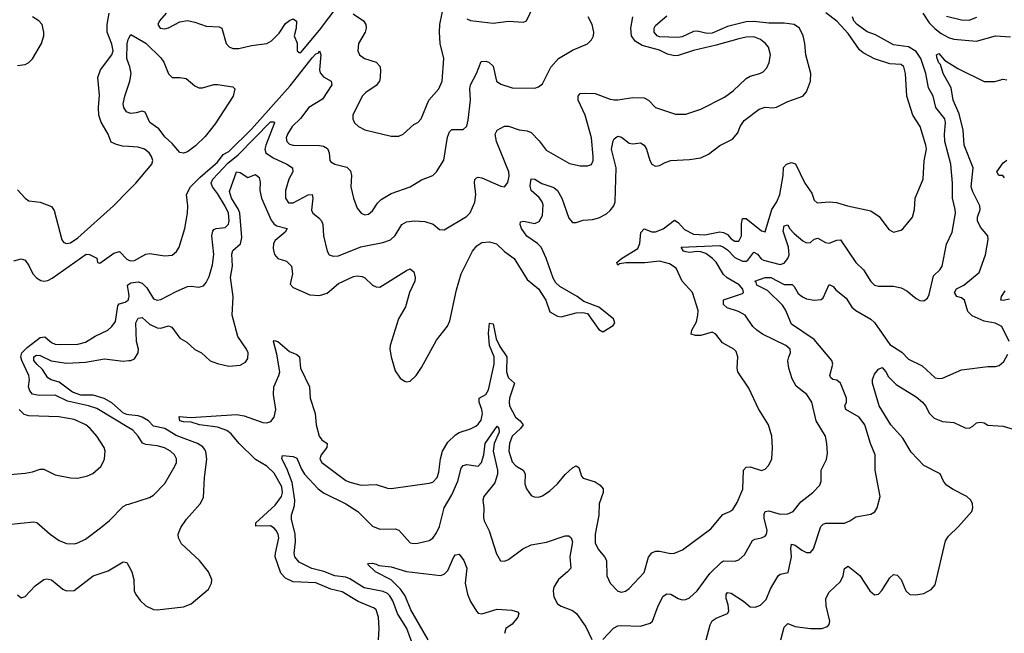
# Model space of a CAD drawing. Header units: inches. Extents: x 1694797 to 1849917, y 907313 to 1017959.
# Tile 706 of 834: x 1829422 to 1834637, y 970865 to 974116. Entities that reach past the tile are written whole.
import ezdxf

# ---------------------------------------------------------------- set-up
doc = ezdxf.new("R2010")
doc.units = ezdxf.units.IN
doc.header["$MEASUREMENT"] = 0
doc.layers.add('B8927', color=7, linetype='Continuous')
doc.layers.add('B8937', color=7, linetype='Continuous')

msp = doc.modelspace()

# ---------------------------------------------------------------- linework, layer by layer
at = {"layer": 'B8927', "color": 5}
for points, elevation in [([(1830000, 973444.1), (1829966.2, 973446.2), (1829934.2, 973454.2), (1829907, 973467), (1829889.7, 973510), (1829853, 973573), (1829840.8, 973610), (1829838.5, 973650), (1829844.4, 973715.6), (1829835.9, 973810), (1829849.8, 973850), (1829909, 973930), (1829916, 973950), (1829910, 973986.6), (1829884.2, 974050), (1829885.3, 974090), (1829895.6, 974150)], 680), ([(1829410, 973873.7), (1829450, 973878.4), (1829470, 973888.2), (1829490, 973907.7), (1829536.4, 973990), (1829549.8, 974030), (1829549.8, 974050), (1829540.4, 974090), (1829523.5, 974110), (1829489.7, 974130)], 720), ([(1830000, 973880.5), (1829989.3, 973910.7), (1829991.5, 973988.5), (1829995.6, 974010), (1830000, 974018.2)], 660), ([(1830000, 973623), (1829987.8, 973627.8), (1829972.5, 973650), (1829970.3, 973670), (1829977.7, 973710), (1830000, 973773.5)], 660), ([(1829410, 973213.4), (1829450, 973170.7), (1829470, 973156.3), (1829530, 973148.4), (1829590, 973126), (1829604.5, 973104.5), (1829644.6, 972950), (1829656.1, 972936.1), (1829670, 972929.2), (1829690, 972933.8), (1829730, 972959.6), (1829918.3, 973130), (1830000, 973213)], 680), ([(1829390, 972838.6), (1829430, 972847.9), (1829450, 972840.9), (1829470, 972813.7), (1829491.1, 972770), (1829510, 972748.1), (1829533.3, 972733.3), (1829550, 972730.2), (1829570, 972733.7), (1829594.3, 972745.7), (1829774, 972874), (1829791.6, 972871.6), (1829830, 972852), (1829834, 972830), (1829846, 972826), (1829920.9, 972879.1), (1829950, 972887.2), (1829990, 972846.4), (1830000, 972842)], 660), ([(1830000, 972664.5), (1829993, 972707), (1829993.5, 972710), (1830000, 972714.5)], 640), ([(1830000, 971952.8), (1829830, 972055.3), (1829786.6, 972070), (1829675.3, 972095.3), (1829610, 972126.5), (1829524.3, 972124.3), (1829490, 972131.9), (1829475.4, 972150), (1829468.2, 972170), (1829473.7, 972210), (1829470.9, 972230), (1829432.4, 972310), (1829428.1, 972330), (1829433.7, 972350), (1829460.5, 972379.5), (1829530, 972432.8), (1829555.5, 972435.5), (1829590, 972406.2), (1829610, 972397.5), (1829630, 972394.2), (1829730, 972397), (1829770, 972406.7), (1829821.2, 972438.8), (1829889.2, 972470.8), (1829910.5, 972489.5), (1829930, 972517.6), (1829941, 972599), (1829949.4, 972610.6), (1829980.7, 972619.3), (1829996.5, 972630), (1830000, 972641.9)], 640), ([(1830000, 972022.9), (1829990, 972024.1), (1829971.6, 972031.6), (1829910, 972085.2), (1829868.8, 972108.9), (1829810, 972125.6), (1829746.1, 972126.1), (1829702.2, 972142.2), (1829630, 972195.4), (1829588.3, 972208.3), (1829570, 972218.8), (1829541.8, 972261.8), (1829511.6, 972290), (1829497.2, 972310), (1829496.1, 972330), (1829510, 972338.8), (1829530, 972336.4), (1829589.1, 972309.1), (1829670, 972296.3), (1829770, 972300.5), (1829870, 972319.6), (1829970, 972306.4), (1830000, 972309.3)], 620), ([(1829350, 971704.9), (1829450, 971713.4), (1829490, 971720.3), (1829530, 971735.3), (1829550, 971734), (1829610, 971704.2), (1829690, 971688.8), (1829730, 971687.2), (1829781.4, 971698.5), (1829808.5, 971711.5), (1829850.9, 971749.1), (1829865.2, 971774.8), (1829871.2, 971790), (1829873.7, 971830), (1829868.4, 971850), (1829829.8, 971910), (1829795.8, 971950), (1829772.1, 971970), (1829710, 971997.7), (1829628.9, 972011.1), (1829470, 972016.3), (1829444.7, 972024.7), (1829419.1, 972050)], 660), ([(1829358.9, 971441.1), (1829495.8, 971455.8), (1829512.1, 971452.1), (1829583.8, 971390), (1829630, 971357.4), (1829670, 971340.3), (1829710, 971338.3), (1829730, 971343.6), (1829770, 971364.2), (1829850, 971423.1), (1829897.2, 971462.8), (1829970, 971535.8), (1829990, 971546.7), (1830000, 971549.8)], 640), ([(1829410, 971068.2), (1829430, 971052.7), (1829450, 971060.4), (1829503.7, 971116.3), (1829550, 971150.2), (1829566.1, 971153.9), (1829590, 971147.9), (1829650, 971098.3), (1829670, 971090.3), (1829710, 971092), (1829810, 971168.7), (1829890, 971196.5), (1829970, 971243.7), (1829990, 971239.3), (1830000, 971220.1)], 620)]:
    msp.add_lwpolyline(points, dxfattribs=dict(at, elevation=elevation))
at = {"layer": 'B8937', "color": 5}
for points, elevation in [([(1831187.4, 974147.4), (1831242.3, 974110), (1831254.5, 974090), (1831256.3, 974070), (1831251.1, 974050), (1831215.6, 973990), (1831212, 973950), (1831221.3, 973930), (1831247.7, 973910), (1831310.4, 973890), (1831328.9, 973870), (1831332, 973850), (1831331.8, 973810), (1831326.8, 973790), (1831310, 973767), (1831254.6, 973730), (1831235.6, 973710), (1831186.4, 973610), (1831186, 973590), (1831195.5, 973570), (1831215.5, 973550), (1831250, 973532.9), (1831390, 973499), (1831430, 973498.9), (1831453.6, 973510), (1831510, 973559.5), (1831530, 973570.3), (1831548.2, 973590), (1831588.7, 973690), (1831641.1, 973750), (1831659.7, 973790), (1831667.7, 973910), (1831649.2, 973989.2), (1831644.6, 974050), (1831647.5, 974090), (1831672.3, 974210)], 680), ([(1830196.9, 974150), (1830161.6, 974110), (1830152.9, 974090), (1830166, 974070), (1830190, 974067.3), (1830210, 974072.4), (1830270, 974104.4), (1830310, 974110.6), (1830350, 974102), (1830410, 974080.4), (1830477.6, 974077.6), (1830491.5, 974071.5), (1830515.5, 973990), (1830531.5, 973971.5), (1830550, 973963), (1830583.1, 973963.1), (1830650, 973979.5), (1830731.2, 973988.8), (1830756.1, 974003.9), (1830796.5, 974043.5), (1830830, 974095.6), (1830850, 974111.4), (1830870, 974119.5), (1830888.2, 974108.2), (1830886, 974070), (1830876.3, 974030), (1830890.5, 973990.5), (1830890.6, 973950.6), (1830901.7, 973941.7), (1830910, 973942), (1831010, 974060.1), (1831109.2, 974190.8)], 680), ([(1831322.7, 970830), (1831325.6, 970890), (1831321.5, 970950), (1831310, 970989.6), (1831298.5, 970998.5), (1831213.6, 971033.6), (1831130, 971084.9), (1831070, 971099.6), (1830990, 971133.1), (1830870, 971137), (1830830, 971157.3), (1830804.2, 971184.2), (1830775.6, 971270), (1830776.2, 971290), (1830794.1, 971370), (1830790.4, 971390), (1830780.2, 971410), (1830770, 971421.9), (1830750, 971433.5), (1830672, 971432), (1830672.1, 971450), (1830775.4, 971544.6), (1830809, 971590), (1830814.1, 971610), (1830810, 971641.5), (1830770, 971713), (1830729.9, 971749.9), (1830670, 971785.2), (1830585, 971870), (1830541.4, 971921.4), (1830519.2, 971939.2), (1830470, 971957.3), (1830373.6, 971970), (1830330, 971984.1), (1830290, 971984.6), (1830270.1, 971989.9), (1830266.3, 972013.7), (1830328.3, 972008.3), (1830570, 972024.2), (1830610, 972016.6), (1830710, 971982), (1830730, 971979.8), (1830752.7, 971987.3), (1830769.9, 972010.1), (1830779.1, 972050), (1830766.5, 972130), (1830767.8, 972170), (1830794.9, 972230), (1830799.1, 972250), (1830784.5, 972344.5), (1830766.4, 972410), (1830770, 972415.3), (1830789.7, 972410.3), (1830850, 972357.7), (1830890, 972341.1), (1830904.4, 972330), (1830908.6, 972270), (1830956.5, 972170), (1830960.4, 972110), (1830987.5, 972030), (1830992.1, 971970), (1831007.1, 971910), (1831021.2, 971890), (1831050.2, 971870), (1831048.4, 971850), (1831018, 971810), (1831011.3, 971790), (1831022.4, 971770), (1831150, 971674.3), (1831170, 971665), (1831230, 971650.1), (1831310, 971652.9), (1831370, 971633.4), (1831390, 971631.2), (1831590, 971659.7), (1831610, 971666.4), (1831632.9, 971690), (1831641.8, 971718.2), (1831649.9, 971790), (1831660.9, 971830), (1831690, 971877.1), (1831730, 971916.8), (1831750, 971929.3), (1831810, 971948.8), (1831837.5, 971962.5), (1831850, 971972.1), (1831865.6, 971994.4), (1831872.6, 972030), (1831870.3, 972050), (1831855.9, 972090), (1831854.8, 972110), (1831890, 972130.8), (1831905.5, 972154.5), (1831934, 972290), (1831934.3, 972330), (1831909.9, 972390), (1831904.3, 972455.7), (1831910, 972507.7), (1831930, 972504.4), (1831944.7, 972424.7), (1831964.1, 972384.1), (1832001.5, 972330), (1832000.7, 972250), (1832006.4, 972226.4), (1832010, 972218.5), (1832042.8, 972190), (1832016.7, 972110), (1832013.4, 972090), (1832016.8, 972070), (1832048, 972010), (1832072.3, 971990), (1832087.7, 971970), (1832074.6, 971950), (1832030.1, 971910), (1832015.7, 971870), (1832012.7, 971830), (1832030, 971773.4), (1832050, 971752.3), (1832089.2, 971729.2), (1832099, 971710), (1832097.5, 971657.5), (1832105.7, 971630), (1832130, 971595.5), (1832147.1, 971587.1), (1832170, 971585.3), (1832190, 971592.7), (1832230, 971618.8), (1832270, 971657.5), (1832310, 971706.7), (1832350, 971740.9), (1832370, 971752), (1832383.8, 971743.8), (1832398, 971698), (1832405.9, 971685.9), (1832470, 971666.5), (1832497, 971650), (1832511.4, 971630), (1832511.3, 971611.3), (1832491.8, 971550), (1832488.8, 971490), (1832469.1, 971390.9), (1832470, 971344), (1832485, 971310), (1832519.5, 971270), (1832530.3, 971250), (1832531.3, 971170), (1832549.2, 971130), (1832590, 971088.9), (1832610, 971082.7), (1832630, 971087.7), (1832650, 971103.1), (1832730, 971186.7), (1832752.4, 971267.6), (1832770, 971291.5), (1832790, 971300.2), (1832810, 971299.6), (1832870, 971287.2), (1832890, 971290.3), (1832932.8, 971307.2), (1833082.1, 971417.9), (1833145.6, 971494.4), (1833183.6, 971510), (1833198.4, 971521.6), (1833222, 971558), (1833251.1, 971628.9), (1833256.1, 971730), (1833270, 971745.5), (1833290, 971747.6), (1833350, 971728.1), (1833370, 971733.7), (1833390, 971755.5), (1833405.4, 971790), (1833408.3, 971848.3), (1833405.1, 971910), (1833388.6, 971968.6), (1833334.7, 972054.8), (1833284.1, 972164.1), (1833225.1, 972250), (1833221.7, 972270), (1833225.1, 972330), (1833217, 972357), (1833205.1, 972370), (1833144.2, 972404.2), (1833109, 972449), (1833090, 972460.4), (1833030, 972442.2), (1833001.9, 972441.9), (1832977.6, 972450), (1832981.8, 972470), (1833005.8, 972514.2), (1833014.4, 972550), (1833015.3, 972575.3), (1832986.2, 972670), (1832929.8, 972730), (1832898.4, 972798.4), (1832863.1, 972823.1), (1832810, 972836.6), (1832732.8, 972827.2), (1832632.4, 972827.6), (1832598.4, 972821.6), (1832590, 972816), (1832584.4, 972830), (1832608.6, 972850), (1832695.7, 972904.3), (1832706.4, 972930), (1832711.5, 972988.5), (1832730, 973007), (1832770, 972991.3), (1832790, 972991.9), (1832830, 973007.3), (1832890, 973053.1), (1832910, 973041.7), (1832943.6, 973003.6), (1832990, 972979.4), (1833050, 972975.7), (1833130, 972991.2), (1833149, 972989), (1833170, 972977.8), (1833190, 972955.4), (1833210, 972942.5), (1833230, 972942.7), (1833244.1, 972970), (1833245.2, 973034.8), (1833250, 973061.7), (1833270, 973063.2), (1833350, 972996.9), (1833370, 972992.2), (1833405.2, 973110), (1833431.9, 973150), (1833448.3, 973190), (1833465.4, 973290), (1833467.5, 973332.5), (1833482.9, 973350), (1833510, 973358.8), (1833531.1, 973351.1), (1833581.2, 973250), (1833616.8, 973196.8), (1833630, 973159.3), (1833645.3, 973145.3), (1833710, 973151), (1833747.7, 973147.7), (1833806, 973130), (1833930, 973103.1), (1833973.2, 973073.2), (1834024.6, 973004.6), (1834050, 972990.5), (1834090, 973001.1), (1834101.6, 973010), (1834150.8, 973069.2), (1834160.4, 973110), (1834165.1, 973170), (1834206.3, 973270), (1834212.9, 973367.1), (1834224.1, 973430), (1834221.9, 973450), (1834191.4, 973550), (1834152.5, 973610), (1834120.6, 973710), (1834114.2, 973830), (1834105.1, 973865.1), (1834090, 973878.3), (1834030, 973881.5), (1833950, 973908.6), (1833890, 973939.9), (1833870, 973956.2), (1833810, 974042.5), (1833750, 974107.4), (1833692, 974152)], 580), ([(1831790, 974120.4), (1831810, 974111.8), (1831930, 974097), (1832010, 974107.2), (1832090, 974103.1), (1832105.2, 974110), (1832145.4, 974190)], 680), ([(1834205.4, 974150), (1834238.2, 974098.2), (1834268.6, 974068.6), (1834303.3, 974043.3), (1834342, 974022), (1834370, 974013.2), (1834490, 974002.7), (1834590, 974030.1), (1834670, 974024.2)], 560), ([(1830000, 972309.3), (1830010, 972310.2), (1830030, 972319.6), (1830049.8, 972350), (1830050.4, 972370), (1830041.1, 972410), (1830037.4, 972510), (1830050, 972533.7), (1830070, 972537.1), (1830110, 972503.3), (1830150, 972483), (1830170, 972482.1), (1830210, 972493.7), (1830227.3, 972487.3), (1830270, 972427.7), (1830306.4, 972406.4), (1830350, 972368.2), (1830384, 972350), (1830430, 972307.7), (1830470, 972293.4), (1830530, 972279.7), (1830590, 972284.9), (1830618.3, 972301.7), (1830630, 972320.7), (1830631.2, 972350), (1830623.7, 972370), (1830577.8, 972437.8), (1830547.5, 972550), (1830552.3, 972650), (1830538.8, 972750), (1830548.6, 972810), (1830545.8, 972874.2), (1830550, 972892.9), (1830591.2, 972928.8), (1830597.7, 972962.3), (1830588.1, 973090), (1830580.5, 973110), (1830542.9, 973170), (1830533.8, 973206.2), (1830570, 973308.8), (1830590, 973305.2), (1830630, 973279.7), (1830670, 973295), (1830690, 973280.3), (1830695, 973255), (1830694.4, 973210), (1830703.1, 973170), (1830753.7, 973053.7), (1830770, 973032.1), (1830784.1, 973024.1), (1830838.7, 973010), (1830828.3, 972990), (1830774.9, 972945.1), (1830766.2, 972930), (1830763.8, 972903.8), (1830771, 972871), (1830789.2, 972850), (1830835.5, 972835.5), (1830860.6, 972810), (1830866.4, 972770), (1830853.7, 972713.7), (1830870, 972696.5), (1830957.7, 972657.7), (1831010, 972654), (1831050, 972667.7), (1831110, 972718.1), (1831190, 972754.3), (1831210, 972758.8), (1831235.3, 972755.3), (1831250, 972747.2), (1831290, 972709), (1831310, 972699.6), (1831330, 972699.2), (1831470, 972786.5), (1831490, 972795.3), (1831510, 972779.1), (1831516.2, 972750), (1831515, 972730), (1831485.6, 972670), (1831465.7, 972594.3), (1831428.3, 972530), (1831384.2, 972390), (1831382.6, 972370), (1831388.9, 972330), (1831410, 972256), (1831436.5, 972216.5), (1831460.3, 972200.3), (1831470, 972197.1), (1831490, 972200.4), (1831521.3, 972230), (1831550, 972272.7), (1831630, 972417.1), (1831688, 972492), (1831699.4, 972520.6), (1831735.9, 972684.1), (1831759.8, 972770), (1831820.9, 972890), (1831842.4, 972917.6), (1831870, 972934.5), (1831910, 972937.9), (1831947.7, 972927.7), (1831990, 972888), (1832040.9, 972850), (1832110, 972739.3), (1832170.4, 972690), (1832207.7, 972630), (1832230, 972568.4), (1832270, 972545.3), (1832290, 972541.6), (1832370, 972563), (1832404.5, 972564.5), (1832430, 972558.8), (1832490, 972474.8), (1832510, 972462.8), (1832564.4, 972495.6), (1832574.5, 972510), (1832567, 972530), (1832490, 972593), (1832410, 972622.9), (1832375.1, 972650), (1832282, 972702), (1832262, 972722), (1832246.7, 972746.7), (1832210, 972852.6), (1832183.9, 972910), (1832164.8, 972930), (1832108.2, 972968.2), (1832079.2, 973010), (1832073.3, 973030), (1832074.5, 973045.5), (1832090, 973048.9), (1832150, 973036.4), (1832173.7, 973046.3), (1832190, 973078.4), (1832194.7, 973134.7), (1832189.9, 973150), (1832173.4, 973173.4), (1832130.6, 973210), (1832124.8, 973235.2), (1832130, 973273), (1832150, 973271.4), (1832187.3, 973247.3), (1832250, 973226.8), (1832270, 973211.1), (1832292.9, 973170), (1832330, 973063.8), (1832350, 973041.3), (1832370, 973040.4), (1832406.6, 973053.4), (1832456.5, 973056.5), (1832490, 973065.2), (1832530, 973087.3), (1832550, 973104.7), (1832568.9, 973130), (1832576.2, 973150), (1832581.3, 973330), (1832556.2, 973430), (1832565.3, 973474.7), (1832570, 973484.9), (1832584.4, 973495.6), (1832590, 973498.9), (1832610, 973492.9), (1832650, 973460.7), (1832670, 973457.5), (1832710, 973462.8), (1832730, 973450.2), (1832742, 973430), (1832758.5, 973370), (1832770, 973350.4), (1832790, 973340.3), (1832810, 973342.6), (1832840.5, 973359.5), (1832870, 973369), (1832970, 973374.9), (1833030, 973384.4), (1833070, 973402.6), (1833130, 973448.8), (1833197.3, 973482.7), (1833224.6, 973515.4), (1833237.8, 973550), (1833259.2, 973580.8), (1833337.8, 973642.2), (1833370, 973652.4), (1833410, 973649.2), (1833430, 973652.4), (1833490, 973682.7), (1833569.9, 973710.1), (1833590, 973733.7), (1833611.1, 973790), (1833612.3, 973830), (1833584.8, 973930), (1833580.2, 973990), (1833572, 974030), (1833552.1, 974070), (1833523.6, 974090), (1833470, 974097.8), (1833390, 974096.7), (1833310, 974105.9), (1833270, 974103.8), (1833170, 974080.2), (1833090, 974044), (1833062.9, 974042.9), (1833010, 974054.6), (1832990, 974053.9), (1832930, 974025.4), (1832910, 974020.8), (1832810, 974024.4), (1832798.5, 974030), (1832782.5, 974050), (1832782.1, 974070), (1832790, 974085.2), (1832850, 974136.5)], 620), ([(1830000, 972714.5), (1830010, 972721.5), (1830050, 972727.2), (1830070, 972719.8), (1830095.7, 972695.7), (1830130, 972637.2), (1830150, 972629.3), (1830170, 972632.9), (1830250, 972675.9), (1830310, 972701.3), (1830330, 972704.4), (1830370, 972698.9), (1830394.7, 972705.3), (1830410, 972723.8), (1830425.3, 972754.7), (1830443.6, 972816.4), (1830449.2, 972870.8), (1830439.3, 972970), (1830444.2, 972995.8), (1830450, 973004.9), (1830462.7, 973010), (1830510, 973015.2), (1830526.8, 973033.2), (1830531.7, 973050), (1830527.1, 973090), (1830510, 973127.3), (1830470, 973194.7), (1830443.2, 973230), (1830436.4, 973250), (1830445.4, 973270), (1830524.3, 973355.7), (1830579.5, 973400.5), (1830750, 973573.8), (1830770, 973574.9), (1830771.1, 973570), (1830724.6, 973450), (1830720.4, 973430), (1830726.2, 973410), (1830763.4, 973383.4), (1830837, 973350), (1830866.3, 973330), (1830867.9, 973310), (1830848.1, 973270), (1830829, 973210), (1830830.3, 973170), (1830846.2, 973146.2), (1830870, 973144.8), (1830950, 973188.4), (1830970.1, 973190.1), (1830974.5, 973170), (1830966.5, 973106.5), (1830974.4, 973090), (1831006.6, 973066.6), (1831020.9, 973050), (1831027.3, 973030), (1831030.2, 972970), (1831050.3, 972890), (1831060.4, 972870), (1831082.5, 972862.5), (1831110, 972865.2), (1831227.9, 972912.1), (1831345.4, 972934.6), (1831386.6, 972950), (1831410, 972973), (1831446.6, 973030), (1831470, 973044), (1831510.2, 973050.2), (1831567.3, 973047.3), (1831611.6, 973031.5), (1831644.4, 973004.4), (1831670, 973003), (1831787.5, 973072.5), (1831807.3, 973092.7), (1831831.8, 973148.2), (1831837.7, 973190), (1831830, 973252), (1831831.8, 973268.2), (1831842, 973278), (1831850, 973281.8), (1831870, 973278.2), (1831970, 973234.3), (1831989.6, 973230.4), (1832007.6, 973252.4), (1832014, 973286), (1832011.7, 973310), (1831946.9, 973470), (1831939.6, 973510), (1831950, 973531.1), (1831990, 973551.1), (1832010, 973551), (1832067.5, 973532.5), (1832110, 973526.8), (1832130, 973517.5), (1832173.9, 973473.9), (1832210, 973424.6), (1832333.1, 973353.1), (1832390, 973340.8), (1832430, 973341.7), (1832450, 973348.5), (1832458.5, 973370), (1832459.8, 973390), (1832449.8, 973490), (1832416.3, 973610), (1832380.3, 973690), (1832379.7, 973710), (1832390, 973723.7), (1832412.9, 973727.1), (1832470, 973725.2), (1832550, 973694.9), (1832570, 973691.5), (1832590, 973690.3), (1832670, 973702.8), (1832730, 973700.8), (1832752.7, 973690), (1832790, 973650.7), (1832810, 973642.8), (1832894.7, 973614.7), (1832950, 973615), (1833030, 973640.7), (1833155.4, 973704.6), (1833201.3, 973738.7), (1833270, 973804.2), (1833290, 973815.9), (1833342.7, 973830), (1833359.8, 973840.2), (1833378.7, 973861.3), (1833391.6, 973888.4), (1833398.4, 973930), (1833387.2, 973970), (1833371.6, 973990), (1833345.8, 974010), (1833310, 974024.1), (1833270, 974023.2), (1833230, 974014.6), (1833110, 973980.4), (1832990, 973953.1), (1832910, 973926.1), (1832890, 973923.9), (1832853.2, 973933.2), (1832810, 973953.9), (1832718.8, 973978.8), (1832681.3, 974001.3), (1832661.8, 974030), (1832659.1, 974070), (1832669.9, 974130)], 640), ([(1830000, 972842), (1830010, 972837.5), (1830030, 972840.5), (1830090, 972872.6), (1830110, 972876.8), (1830190, 972864), (1830230, 972868.9), (1830252.4, 972887.6), (1830265.7, 972910), (1830296.2, 973010), (1830310.8, 973090.8), (1830311.8, 973130), (1830305.7, 973190), (1830327.2, 973230), (1830377.9, 973282), (1830470, 973360.4), (1830499, 973401), (1830530, 973416.5), (1830650, 973536.4), (1830854.7, 973765.3), (1830970, 973913), (1830990, 973934.5), (1831001.8, 973938.2), (1831010, 973950.2), (1831016.3, 973930), (1831010.2, 973850.2), (1831013.4, 973833.4), (1831030, 973812.9), (1831072.2, 973790), (1831074.6, 973770), (1831025.2, 973694.8), (1830953, 973650), (1830908.4, 973591.6), (1830864.7, 973550), (1830839.8, 973510), (1830833.5, 973490), (1830835.8, 973470), (1830850, 973456.5), (1830870, 973450.2), (1831009, 973449), (1831030, 973444.8), (1831052.9, 973432.9), (1831061.6, 973410), (1831064.9, 973370), (1831070, 973363.1), (1831090.9, 973350.9), (1831155, 973335), (1831174.5, 973314.5), (1831179, 973290), (1831175.8, 973230), (1831190.3, 973170), (1831210, 973117.3), (1831230.7, 973090), (1831250, 973081.7), (1831270, 973084.9), (1831290, 973103.7), (1831316.1, 973143.9), (1831336.1, 973163.9), (1831390, 973195.2), (1831490.5, 973229.5), (1831550, 973267.7), (1831609.8, 973290.2), (1831630, 973310.4), (1831668.9, 973371.1), (1831687.6, 973492.4), (1831698.3, 973521.7), (1831710, 973533.8), (1831770, 973534), (1831790, 973551), (1831797.3, 973582.7), (1831808.8, 973690), (1831806.2, 973750), (1831809.9, 973770), (1831840.7, 973830), (1831866, 973894), (1831890, 973895.5), (1831907.3, 973890), (1831928.9, 973870), (1831947.8, 973790), (1831970, 973774), (1832030, 973754.9), (1832150, 973753.4), (1832170, 973759.5), (1832190, 973775.5), (1832235.4, 973864.6), (1832275.6, 973910), (1832350, 973953.4), (1832430, 973987.4), (1832450.7, 974009.3), (1832460.4, 974030), (1832462.7, 974050), (1832454.5, 974090), (1832433.2, 974130)], 660), ([(1832510, 970831.3), (1832567.2, 970892.8), (1832590, 970903.9), (1832610, 970907.1), (1832710, 970903.6), (1832761, 970919), (1832774, 970930), (1832802.9, 971010), (1832830, 971061.1), (1832850, 971074.6), (1832870, 971071.6), (1832910, 971048.9), (1832930, 971042.6), (1832950, 971043.7), (1832970, 971052.4), (1833010, 971090.4), (1833077.7, 971182.3), (1833138.4, 971241.6), (1833150, 971249.3), (1833210, 971246.3), (1833230, 971254.6), (1833260, 971280), (1833302.7, 971357.3), (1833315.5, 971364.4), (1833350, 971370.2), (1833370, 971380.3), (1833377.6, 971390), (1833381.5, 971410), (1833365.7, 971474.3), (1833364.6, 971495.4), (1833369.9, 971510.1), (1833390, 971513.5), (1833450, 971495.4), (1833490, 971498.3), (1833518.4, 971510), (1833559.1, 971560.9), (1833622.4, 971610), (1833659.7, 971650), (1833667.1, 971670), (1833666.6, 971730), (1833694.5, 971785.5), (1833700.6, 971819.4), (1833697.7, 971870), (1833689.1, 971909.1), (1833639.7, 971990), (1833617.4, 972090), (1833591.1, 972130), (1833535, 972175), (1833513.2, 972213.2), (1833496, 972270), (1833490.8, 972309.2), (1833494.7, 972330), (1833505.1, 972350), (1833502.6, 972370), (1833478.9, 972390), (1833356.9, 972450), (1833326.4, 972470), (1833305.7, 972490), (1833264.7, 972550), (1833229.3, 972569.3), (1833169.6, 972590), (1833150, 972606.6), (1833149.3, 972630.7), (1833250, 972664.6), (1833255.6, 972670), (1833251.7, 972688.3), (1833231.7, 972711.7), (1833168.9, 972748.9), (1833150, 972765.4), (1833110.9, 972830.9), (1833091, 972851), (1833056.7, 972876.7), (1833030, 972886.4), (1833010, 972888.1), (1832970, 972881.7), (1832950, 972885), (1832938.4, 972890), (1832924.7, 972910), (1833130, 972918.5), (1833150, 972911.1), (1833170, 972896.8), (1833210, 972855.8), (1833250, 972837), (1833270, 972836.2), (1833278.8, 972841.2), (1833310, 972884.4), (1833330, 972872.6), (1833348.6, 972848.6), (1833360.9, 972840.9), (1833450, 972818.5), (1833470, 972825.9), (1833489.9, 972850.1), (1833497.4, 972870), (1833493.4, 972910), (1833465.5, 972994.5), (1833470, 973023.1), (1833490, 973028.5), (1833499.3, 973010), (1833523.3, 972983.3), (1833570, 972943.5), (1833590, 972933.4), (1833610, 972936.1), (1833630, 972953.2), (1833650, 972958), (1833690, 972934.8), (1833710, 972930.9), (1833750, 972948.3), (1833770, 972948.9), (1833849.6, 972829.6), (1833890.2, 972790), (1833930, 972728.5), (1833949.3, 972709.3), (1833970, 972703.6), (1834050, 972703.1), (1834090, 972695.3), (1834119.9, 972679.9), (1834170, 972638), (1834190, 972628), (1834210, 972625.5), (1834230, 972641), (1834239.4, 972660.6), (1834262, 972758), (1834294.7, 972790), (1834307.3, 972810), (1834330, 972926), (1834361, 972990), (1834377.9, 973090), (1834377, 973110), (1834362, 973170), (1834362.2, 973250), (1834354.5, 973350), (1834322, 973470), (1834320.1, 973510), (1834325.6, 973570), (1834321.5, 973590), (1834274.6, 973650), (1834259.3, 973710), (1834234.6, 973754.5), (1834221.3, 973830), (1834194.1, 973910), (1834170, 973946.9), (1834130, 973971), (1834050, 973982.5), (1833954.6, 974034.5), (1833910, 974050.5), (1833858, 974090), (1833839.8, 974110), (1833832, 974130)], 560), ([(1834330, 974134.6), (1834410, 974114.2), (1834450, 974113.1), (1834491.9, 974128.1)], 580), ([(1830000, 974018.2), (1830010, 974037), (1830090, 973991.9), (1830170, 973914.1), (1830185, 973890), (1830209.6, 973829.6), (1830229.6, 973809.6), (1830270.2, 973810.2), (1830304, 973804), (1830350, 973764.9), (1830370, 973755.2), (1830390, 973755.2), (1830450, 973771.8), (1830470, 973771.8), (1830550, 973760.4), (1830561.6, 973750), (1830552.9, 973710), (1830456.7, 973563.3), (1830403.4, 973496.6), (1830352.2, 973447.8), (1830310, 973415.9), (1830290, 973408.5), (1830270, 973412.3), (1830230, 973459.5), (1830193, 973493), (1830158.2, 973538.2), (1830111.4, 973571.4), (1830085.9, 973625.9), (1830070, 973631.2), (1830038.5, 973621.5), (1830010, 973619), (1830000, 973623)], 660), ([(1834662.2, 972410), (1834624, 972490), (1834588.6, 972508.6), (1834530, 972518.8), (1834467.2, 972547.2), (1834443.1, 972570), (1834425.2, 972630), (1834410, 972642.3), (1834386.2, 972650), (1834372.2, 972670), (1834384.5, 972690), (1834422.8, 972710), (1834503.9, 972776.1), (1834537.6, 972870), (1834552, 972952), (1834550, 972971.3), (1834510, 973016.2), (1834494.2, 973050), (1834494.3, 973070), (1834509, 973110), (1834508, 973130), (1834470, 973203.1), (1834461.3, 973230), (1834471.5, 973330), (1834425, 973450), (1834418.2, 973530), (1834397.2, 973617.2), (1834365.7, 973690), (1834355.1, 973755.1), (1834313.4, 973830), (1834298.7, 973878.7), (1834290, 973887.1), (1834281.2, 973910), (1834278, 973930), (1834290, 973935.8), (1834320.6, 973900.6), (1834390, 973857), (1834530, 973788.4), (1834587.4, 973787.4), (1834630, 973800.3), (1834650, 973796.4)], 540), ([(1830000, 973773.5), (1830005.8, 973790), (1830012.1, 973830), (1830005.4, 973865.4), (1830000, 973880.5)], 660), ([(1830000, 973213), (1830036.4, 973250), (1830121.4, 973350), (1830126.2, 973370), (1830119.8, 973390), (1830107.1, 973410), (1830083, 973430), (1830050, 973440.9), (1830000, 973444.1)], 680), ([(1834638.6, 973278.6), (1834629.3, 973289.3), (1834608.7, 973290), (1834598, 973310), (1834630, 973358), (1834650, 973371.3)], 520), ([(1833057.4, 970830), (1833079, 970910), (1833089, 970931), (1833110, 970945.7), (1833170.8, 970969.2), (1833177.3, 970982.7), (1833175.1, 971015.1), (1833163.6, 971050), (1833163.6, 971070), (1833170, 971080.2), (1833190, 971077.2), (1833254.8, 971034.8), (1833290, 971005.6), (1833316.6, 971003.4), (1833346.2, 971013.8), (1833376.2, 971043.8), (1833399.2, 971100.8), (1833439.6, 971170), (1833450, 971178), (1833492.2, 971187.8), (1833509.8, 971270), (1833506, 971314), (1833510, 971337), (1833530, 971332.4), (1833565.3, 971305.3), (1833590, 971293.5), (1833610, 971292.9), (1833626.8, 971313.2), (1833665.3, 971430), (1833677.5, 971442.5), (1833692.2, 971447.8), (1833790, 971449.2), (1833818.8, 971461.2), (1833850, 971482), (1833930, 971496.3), (1833951.7, 971508.3), (1833962.7, 971530), (1833979.5, 971590), (1833953.3, 971730), (1833953, 971810), (1833928.3, 971870), (1833897.7, 971970), (1833868.3, 972010), (1833798, 972050), (1833791.6, 972070), (1833800.5, 972090), (1833800.4, 972110), (1833770, 972189.8), (1833750, 972205.4), (1833729.5, 972210), (1833718.2, 972218.2), (1833712.8, 972230), (1833729.4, 972290), (1833723.2, 972310), (1833630, 972422), (1833510, 972502.2), (1833478.1, 972578.1), (1833462.9, 972602.9), (1833381.8, 972681.8), (1833325.6, 972710), (1833323.3, 972723.3), (1833316, 972730), (1833370, 972750.1), (1833400.4, 972750), (1833470, 972713.1), (1833512.4, 972712.4), (1833523, 972703), (1833545.7, 972665.7), (1833567.2, 972647.2), (1833590, 972636.7), (1833630, 972629.2), (1833666.7, 972633.3), (1833678.3, 972641.7), (1833710, 972712.9), (1833730, 972701.5), (1833743.8, 972683.8), (1833799.9, 972639.9), (1833830, 972592.6), (1833850, 972574.2), (1833930, 972528.4), (1833950, 972511.3), (1834030, 972394.5), (1834094, 972354), (1834130, 972316.5), (1834201, 972281), (1834270, 972218.9), (1834290, 972214.6), (1834310, 972217.4), (1834410, 972260.3), (1834550, 972278), (1834590, 972278.7), (1834610, 972284.4), (1834634.9, 972305.1), (1834656.3, 972343.7)], 540), ([(1830000, 972641.9), (1830002.4, 972650), (1830000, 972664.5)], 640), ([(1834664.8, 972635.2), (1834630, 972628), (1834619, 972630), (1834621.5, 972650), (1834640.9, 972679.1)], 520), ([(1833453.8, 970830), (1833470, 970898), (1833490, 970916.5), (1833530, 970901.4), (1833610, 970890.8), (1833669.9, 970890.2), (1833699.9, 970900.1), (1833708.9, 970911.1), (1833712, 970930), (1833693.2, 971010), (1833691.2, 971050), (1833710, 971083), (1833770, 971139.5), (1833783.5, 971170), (1833791, 971209), (1833810, 971220.3), (1833871.3, 971171.3), (1833923.9, 971090), (1833950, 971068.8), (1833970, 971071.6), (1833988.6, 971091.4), (1834030, 971158.7), (1834050, 971175.8), (1834070, 971172.2), (1834090, 971150.4), (1834114.9, 971090), (1834137.3, 971070), (1834168.1, 971068.1), (1834210, 971075.7), (1834250, 971097.4), (1834270, 971121.2), (1834324.9, 971355.1), (1834341.3, 971378.7), (1834394.9, 971430), (1834464.2, 971510), (1834471, 971530), (1834468.5, 971550), (1834459.7, 971570), (1834438, 971590), (1834366.1, 971626.1), (1834331.1, 971650), (1834315.6, 971670), (1834296.3, 971710), (1834210, 971754), (1834144.1, 971824.1), (1834099.3, 971899.3), (1834035.3, 971970), (1833973.3, 972070), (1833938, 972190), (1833939.3, 972210), (1833950, 972238), (1833970, 972264.7), (1833990, 972273.4), (1834010, 972250.7), (1834023.7, 972223.7), (1834063.7, 972183.7), (1834170, 972117.7), (1834203.2, 972090), (1834220.2, 972070), (1834240.9, 972030), (1834264.7, 972004.7), (1834310, 971986.3), (1834370, 971981.1), (1834430, 971953.8), (1834450, 971951.5), (1834470, 971961.5), (1834490, 971979.7), (1834510, 971983.8), (1834530, 971980.7), (1834550, 971968.2), (1834630, 971961.5), (1834700.8, 971940.8)], 520), ([(1830000, 971220.1), (1830015.6, 971190), (1830025.5, 971150), (1830027.9, 971090), (1830036, 971070), (1830059.4, 971039.4), (1830090.2, 971010.2), (1830130, 970991.7), (1830150, 970988.9), (1830290, 971004.6), (1830330, 971020.3), (1830421, 971099), (1830438.2, 971130), (1830439.3, 971150), (1830421.4, 971190), (1830374, 971250), (1830278.6, 971338.6), (1830263.5, 971370), (1830261.8, 971390), (1830275, 971425), (1830305.3, 971470), (1830377.4, 971550), (1830395.9, 971584.1), (1830400.7, 971690), (1830412.9, 971787.1), (1830407.5, 971827.5), (1830400.5, 971840.5), (1830391.9, 971851.9), (1830363.5, 971870), (1830250, 971913.3), (1830190, 971949.6), (1830130, 971962.5), (1830103.4, 971990), (1830070, 972010.4), (1830050, 972017.1), (1830000, 972022.9)], 620), ([(1831509.8, 970790), (1831471.5, 970890), (1831422.3, 970970), (1831397.3, 971037.3), (1831382.6, 971062.6), (1831370, 971075.5), (1831347.2, 971087.2), (1831246.4, 971106.5), (1831170, 971153.9), (1831150, 971161.7), (1831090, 971169.7), (1831032.1, 971192.1), (1830968.6, 971208.6), (1830901.7, 971241.7), (1830878.8, 971270), (1830875.1, 971290), (1830882.2, 971350), (1830880.8, 971390), (1830860.6, 971470), (1830861.1, 971490), (1830877.8, 971542.2), (1830878.7, 971570), (1830864.5, 971664.5), (1830837.5, 971737.5), (1830809.8, 971790), (1830812.9, 971807.1), (1830870, 971801.5), (1830890, 971792), (1830914, 971734), (1830930, 971707.7), (1831002.4, 971630), (1831030, 971609.3), (1831150, 971550.2), (1831213.1, 971510), (1831290, 971432.1), (1831330, 971416.8), (1831410, 971417.6), (1831430, 971411.4), (1831490, 971344.9), (1831510, 971340.2), (1831530, 971342), (1831590, 971356), (1831610, 971368.9), (1831630, 971398), (1831644.5, 971430), (1831670.3, 971529.7), (1831710, 971599.3), (1831742.6, 971670), (1831760.8, 971739.2), (1831770, 971753), (1831790, 971759.3), (1831850, 971751.1), (1831868, 971770), (1831880.6, 971810), (1831887.7, 971870), (1831950, 971963.1), (1831959, 971950), (1831960.8, 971930), (1831934.9, 971870), (1831929.5, 971830), (1831952.9, 971730), (1831952.7, 971707.3), (1831938.7, 971661.3), (1831879.8, 971590), (1831875.4, 971570), (1831880.7, 971530), (1831877.7, 971477.7), (1831881.3, 971461.3), (1831908.2, 971408.2), (1831946.8, 971286.8), (1831968.5, 971248.5), (1831990, 971246.4), (1832010, 971256.5), (1832087.4, 971312.6), (1832130, 971333), (1832211.5, 971348.5), (1832310, 971381.5), (1832330, 971381.3), (1832342.4, 971370), (1832349, 971349), (1832335, 971270), (1832340.3, 971210), (1832323.1, 971190), (1832275.5, 971150), (1832251.1, 971110), (1832246.7, 971090), (1832250, 971058.8), (1832270, 971021.1), (1832290, 971007.9), (1832350, 970985.2), (1832370.2, 970970.2), (1832419.8, 970899.8), (1832451.9, 970831.9)], 560), ([(1830000, 971549.8), (1830110, 971584.2), (1830130, 971596.4), (1830190, 971659.3), (1830243.5, 971750), (1830252.4, 971770), (1830252.4, 971790), (1830241, 971810), (1830221.1, 971830), (1830187.8, 971847.8), (1830150, 971858.1), (1830090, 971865.4), (1830072.8, 971872.8), (1830049.8, 971910), (1830020.5, 971940.5), (1830000, 971952.8)], 640), ([(1831584.7, 970830), (1831493.1, 970990), (1831462.7, 971062.7), (1831439, 971099), (1831390, 971147.9), (1831305.6, 971190), (1831266, 971230), (1831270, 971234), (1831290, 971235.8), (1831310, 971231.7), (1831323.4, 971223.4), (1831390, 971217.7), (1831470, 971191.6), (1831650, 971171.8), (1831670, 971178.7), (1831690, 971197.6), (1831720.5, 971270), (1831730, 971280.3), (1831750, 971284.4), (1831774.7, 971250), (1831790.1, 971210.1), (1831781.9, 971130), (1831793, 971073), (1831810, 971034), (1831841.8, 970981.8), (1831850, 970972.2), (1831870, 970967.7), (1831950, 970992.7), (1832027.8, 970987.7), (1832058.6, 970978.5), (1832065.5, 970970), (1832060.9, 970950), (1832030, 970912.8), (1831996.4, 970890), (1831990, 970864.7)], 540)]:
    msp.add_lwpolyline(points, dxfattribs=dict(at, elevation=elevation))

doc.saveas('drawing.dxf')
